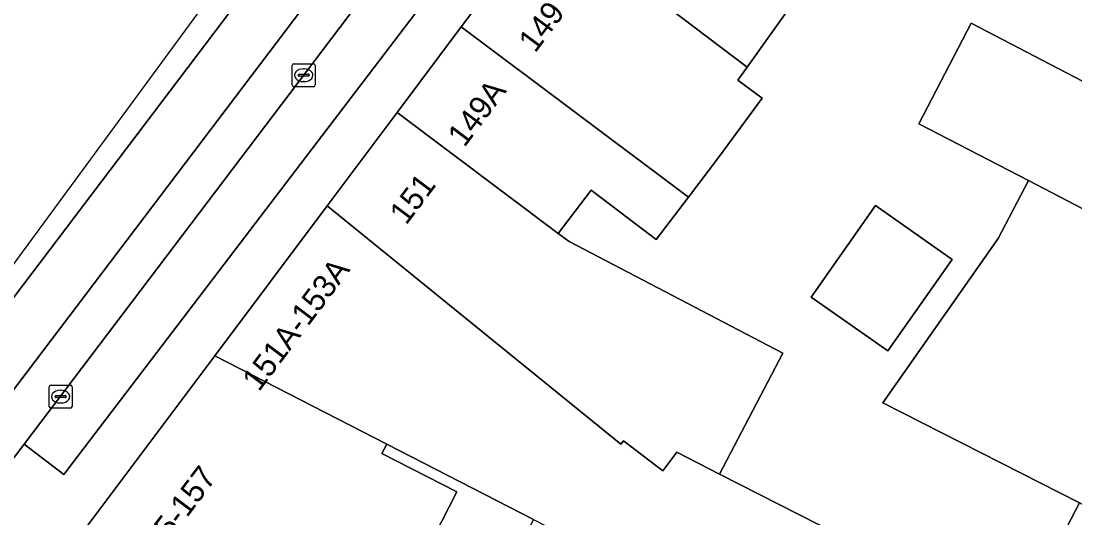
# Model space of a CAD drawing. Extents: x 160349 to 161355, y 381727 to 382854.
# Drawn here: x 160656.12 to 160702.07, y 382406.76 to 382428.43 of the extents above; entities that cross this region are included whole.
import ezdxf

# ---------------------------------------------------------------- set-up
doc = ezdxf.new("R2010")
doc.units = 0
for name, color, linetype in [('IMGEO_Erf', 7, 'Continuous'), ('IMGEO_Kolk', 7, 'Continuous'), ('IMGEO_Pand', 7, 'Continuous'), ('IMGEO_Pand_nummerreeks', 7, 'Continuous'), ('IMGEO_Parkeervlak_open', 7, 'Continuous'), ('IMGEO_Rijbaan_lokaal_gesloten', 7, 'Continuous'), ('IMGEO_Rijbaan_lokaal_open', 7, 'Continuous'), ('IMGEO_Voetpad_open', 7, 'Continuous')]:
    doc.layers.add(name, color=color, linetype=linetype)

msp = doc.modelspace()

# ---------------------------------------------------------------- linework, layer by layer
at = {"layer": 'IMGEO_Erf'}
msp.add_lwpolyline([(160689.628, 382429.012), (160688.972, 382428.088), (160687.787, 382426.418), (160687.381, 382425.847), (160688.434, 382425.072), (160686.571, 382422.53), (160685.225, 382420.754), (160683.819, 382418.897), (160680.974, 382421.053), (160679.547, 382419.169), (160680.028, 382418.809), (160689.335, 382413.943), (160686.582, 382408.668), (160699.497, 382402.093), (160699.565, 382402.223), (160702.266, 382407.411), (160693.698, 382411.772), (160698.733, 382418.944), (160700.046, 382421.469), (160695.269, 382423.953), (160697.547, 382428.332), (160705.158, 382424.373)], dxfattribs=at)
for points in [[(160693.917, 382414.041), (160690.569, 382416.391), (160693.373, 382420.386), (160696.721, 382418.035)], [(160678.278, 382406.298), (160678.471, 382406.688), (160672.07, 382409.978), (160671.86, 382409.565), (160675.128, 382407.901), (160673.805, 382405.302), (160672.612, 382402.958), (160671.367, 382400.512), (160667.352, 382402.556), (160666.46, 382400.804), (160673.654, 382397.214)]]:
    msp.add_lwpolyline(points, close=True, dxfattribs=at)
at = {"layer": 'IMGEO_Kolk'}
for p, q in [((160667.948, 382425.642), (160667.948, 382426.494)), ((160668.023, 382426.568), (160668.875, 382426.568)), ((160668.436, 382426.348), (160668.461, 382426.348)), ((160668.949, 382426.494), (160668.949, 382425.642)), ((160668.207, 382426.062), (160668.207, 382426.074)), ((160668.645, 382426.025), (160668.247, 382426.025)), ((160668.25, 382426.111), (160668.648, 382426.111)), ((160668.459, 382425.788), (160668.434, 382425.788)), ((160668.691, 382426.074), (160668.691, 382426.062)), ((160668.875, 382425.568), (160668.023, 382425.568)), ((160657.347, 382411.624), (160657.347, 382412.476)), ((160657.422, 382412.55), (160658.274, 382412.55)), ((160658.348, 382412.476), (160658.348, 382411.624)), ((160657.606, 382412.044), (160657.606, 382412.056)), ((160658.044, 382412.007), (160657.646, 382412.007)), ((160657.649, 382412.093), (160658.047, 382412.093)), ((160657.835, 382412.33), (160657.86, 382412.33)), ((160658.09, 382412.056), (160658.09, 382412.044)), ((160658.274, 382411.55), (160657.422, 382411.55)), ((160657.858, 382411.77), (160657.833, 382411.77))]:
    msp.add_line(p, q, dxfattribs=at)
for points in [[(160667.948, 382425.642), (160667.948, 382426.494)], [(160668.023, 382426.568), (160668.875, 382426.568)], [(160668.949, 382426.494), (160668.949, 382425.642)], [(160668.875, 382425.568), (160668.023, 382425.568)], [(160657.347, 382411.624), (160657.347, 382412.476)], [(160657.422, 382412.55), (160658.274, 382412.55)], [(160658.348, 382412.476), (160658.348, 382411.624)], [(160658.274, 382411.55), (160657.422, 382411.55)]]:
    msp.add_lwpolyline(points, dxfattribs=at)
for centre, radius, start, end in [((160668.025, 382426.492), 0.0765, 91.552, 178.448), ((160668.025, 382426.492), 0.0765, 91.552, 178.448), ((160668.873, 382426.492), 0.0765, 1.552, 88.448), ((160668.873, 382426.492), 0.0765, 1.552, 88.448), ((160668.247, 382426.071), 0.0403, 85.8775, 175.7526), ((160668.244, 382426.061), 0.0366, 178.938, 274.7102), ((160668.648, 382426.068), 0.043, 264.8664, 352.4533), ((160668.652, 382426.073), 0.0386, 1.7309, 96.639), ((160668.025, 382425.644), 0.0765, 181.552, 268.448), ((160668.025, 382425.644), 0.0765, 181.552, 268.448), ((160668.873, 382425.644), 0.0765, 271.552, 358.448), ((160668.873, 382425.644), 0.0765, 271.552, 358.448), ((160657.424, 382412.474), 0.0765, 91.552, 178.448), ((160657.424, 382412.474), 0.0765, 91.552, 178.448), ((160658.272, 382412.474), 0.0765, 1.552, 88.448), ((160658.272, 382412.474), 0.0765, 1.552, 88.448), ((160657.646, 382412.053), 0.0403, 85.8775, 175.7526), ((160657.643, 382412.043), 0.0366, 178.938, 274.7102), ((160658.047, 382412.05), 0.043, 264.8664, 352.4533), ((160658.051, 382412.055), 0.0386, 1.7309, 96.639), ((160657.424, 382411.626), 0.0765, 181.552, 268.448), ((160657.424, 382411.626), 0.0765, 181.552, 268.448), ((160658.272, 382411.626), 0.0765, 271.552, 358.448), ((160658.272, 382411.626), 0.0765, 271.552, 358.448)]:
    msp.add_arc(centre, radius, start, end, dxfattribs=at)
for centre, major_axis, ratio, start_param, end_param in [((160668.435, 382426.068), (-0.387, 0.002), 0.722429, 4.712389, 7.853982), ((160668.46, 382426.068), (-0.39, 0.002), 0.717154, 1.570796, 4.712389), ((160657.834, 382412.05), (-0.387, 0.002), 0.722429, 4.712389, 7.853982), ((160657.859, 382412.05), (-0.39, 0.002), 0.717154, 1.570796, 4.712389)]:
    msp.add_ellipse(centre, major_axis=major_axis, ratio=ratio, start_param=start_param, end_param=end_param, dxfattribs=at)
at = {"layer": 'IMGEO_Pand'}
msp.add_lwpolyline([(160685.543, 382437.484), (160683.224, 382437.09), (160680.924, 382434.033), (160679.769, 382432.498), (160684.92, 382428.592), (160687.787, 382426.418), (160688.972, 382428.088), (160689.628, 382429.012), (160692.521, 382433.089), (160687.826, 382436.421), (160687.422, 382435.852), (160686.762, 382435.74), (160686.541, 382437.041)], dxfattribs=at)
for points in [[(160687.787, 382426.418), (160684.92, 382428.592), (160679.769, 382432.498), (160678.822, 382431.239), (160678.05, 382431.824), (160675.318, 382428.177), (160685.225, 382420.754), (160686.571, 382422.53), (160688.434, 382425.072), (160687.381, 382425.847)], [(160675.318, 382428.177), (160672.516, 382424.437), (160679.547, 382419.169), (160680.974, 382421.053), (160683.819, 382418.897), (160685.225, 382420.754)], [(160713.126, 382425.164), (160707.178, 382428.257), (160705.158, 382424.373), (160697.547, 382428.332), (160695.269, 382423.953), (160700.046, 382421.469), (160707.435, 382417.626), (160711.201, 382415.668), (160711.402, 382416.054), (160713.708, 382420.49), (160711.336, 382421.723)], [(160680.028, 382418.809), (160679.547, 382419.169), (160672.516, 382424.437), (160669.467, 382420.369), (160682.273, 382409.973), (160682.384, 382410.119), (160684.105, 382408.815), (160684.713, 382409.619), (160686.582, 382408.668), (160689.335, 382413.943)], [(160707.435, 382417.626), (160700.046, 382421.469), (160698.733, 382418.944), (160693.698, 382411.772), (160702.266, 382407.411), (160703.414, 382406.826), (160706.112, 382412.127), (160704.896, 382412.746)], [(160686.582, 382408.668), (160684.713, 382409.619), (160684.105, 382408.815), (160682.384, 382410.119), (160682.273, 382409.973), (160669.467, 382420.369), (160664.571, 382413.833), (160672.07, 382409.978), (160678.471, 382406.688), (160681.656, 382405.051), (160698.359, 382396.464), (160700.953, 382401.51), (160699.565, 382402.223), (160699.497, 382402.093)], [(160690.569, 382416.391), (160693.917, 382414.041), (160696.721, 382418.035), (160693.373, 382420.386)], [(160671.86, 382409.565), (160672.07, 382409.978), (160664.571, 382413.833), (160658.076, 382405.164), (160666.46, 382400.804), (160667.352, 382402.556), (160671.367, 382400.512), (160672.612, 382402.958), (160673.805, 382405.302), (160675.128, 382407.901)], [(160703.414, 382406.826), (160702.266, 382407.411), (160699.565, 382402.223), (160700.953, 382401.51), (160712.605, 382395.521), (160715.336, 382400.836), (160714.989, 382401.01), (160714.38, 382401.316)]]:
    msp.add_lwpolyline(points, close=True, dxfattribs=at)
at = {"layer": 'IMGEO_Parkeervlak_open'}
msp.add_lwpolyline([(160679.847, 382437.355), (160678.018, 382438.723), (160656.263, 382409.97), (160657.983, 382408.647)], close=True, dxfattribs=at)
at = {"layer": 'IMGEO_Rijbaan_lokaal_gesloten'}
msp.add_lwpolyline([(160737.875, 382529.651), (160728.372, 382516.708), (160650.372, 382410.468), (160605.248, 382351.983), (160599.593, 382344.653), (160582.793, 382322.877), (160584.192, 382321.808), (160675.822, 382442.831), (160676.854, 382444.234), (160683.603, 382453.599), (160687.5, 382459.031), (160688.505, 382460.429), (160689.911, 382462.447)], close=True, dxfattribs=at)
msp.add_lwpolyline([(160689.474, 382457.602), (160678.811, 382442.8), (160677.781, 382441.391), (160586.102, 382320.345), (160587.515, 382319.259), (160589.403, 382321.703), (160656.263, 382409.97), (160678.018, 382438.723), (160681.906, 382444.04), (160688.656, 382453.471), (160692.975, 382459.439)], dxfattribs=at)
at = {"layer": 'IMGEO_Rijbaan_lokaal_open'}
msp.add_lwpolyline([(160582.415, 382322.387), (160587.184, 382318.772), (160587.515, 382319.259), (160586.102, 382320.345), (160677.781, 382441.391), (160675.822, 382442.831), (160584.192, 382321.808), (160582.793, 382322.877)], close=True, dxfattribs=at)
at = {"layer": 'IMGEO_Voetpad_open'}
for points in [[(160682.296, 382443.774), (160681.906, 382444.04), (160678.018, 382438.723), (160679.847, 382437.355), (160657.983, 382408.647), (160656.263, 382409.97), (160589.403, 382321.703), (160591.199, 382320.431), (160580.493, 382306.275), (160578.711, 382307.64), (160577.028, 382305.446)], [(160632.201, 382373.563), (160638.19, 382381.233), (160638.97, 382380.625), (160639.462, 382381.255), (160645.083, 382388.454), (160645.469, 382388.948), (160644.784, 382389.483), (160650.294, 382396.539), (160652.493, 382399.527), (160652.37, 382399.59), (160655.44, 382403.651), (160656.527, 382403.096), (160658.076, 382405.164), (160664.571, 382413.833), (160669.467, 382420.369), (160672.516, 382424.437), (160675.318, 382428.177), (160678.05, 382431.824), (160684.752, 382440.931), (160689.692, 382438.362), (160708.642, 382428.527)]]:
    msp.add_lwpolyline(points, dxfattribs=at)

# ---------------------------------------------------------------- texts
at = {"layer": 'IMGEO_Pand_nummerreeks'}
for s, rotation, p in [('149', 53.159, (160678.537, 382427.004)), ('149A', 53.159, (160675.452, 382422.887)), ('151', 53.159, (160672.914, 382419.497)), ('151A-153A', 53.1648, (160666.494, 382412.23)), ('155-157', 53.159, (160661.75, 382404.598))]:
    msp.add_text(s, height=1, rotation=rotation, dxfattribs=at).set_placement(p)

doc.saveas('drawing.dxf')
